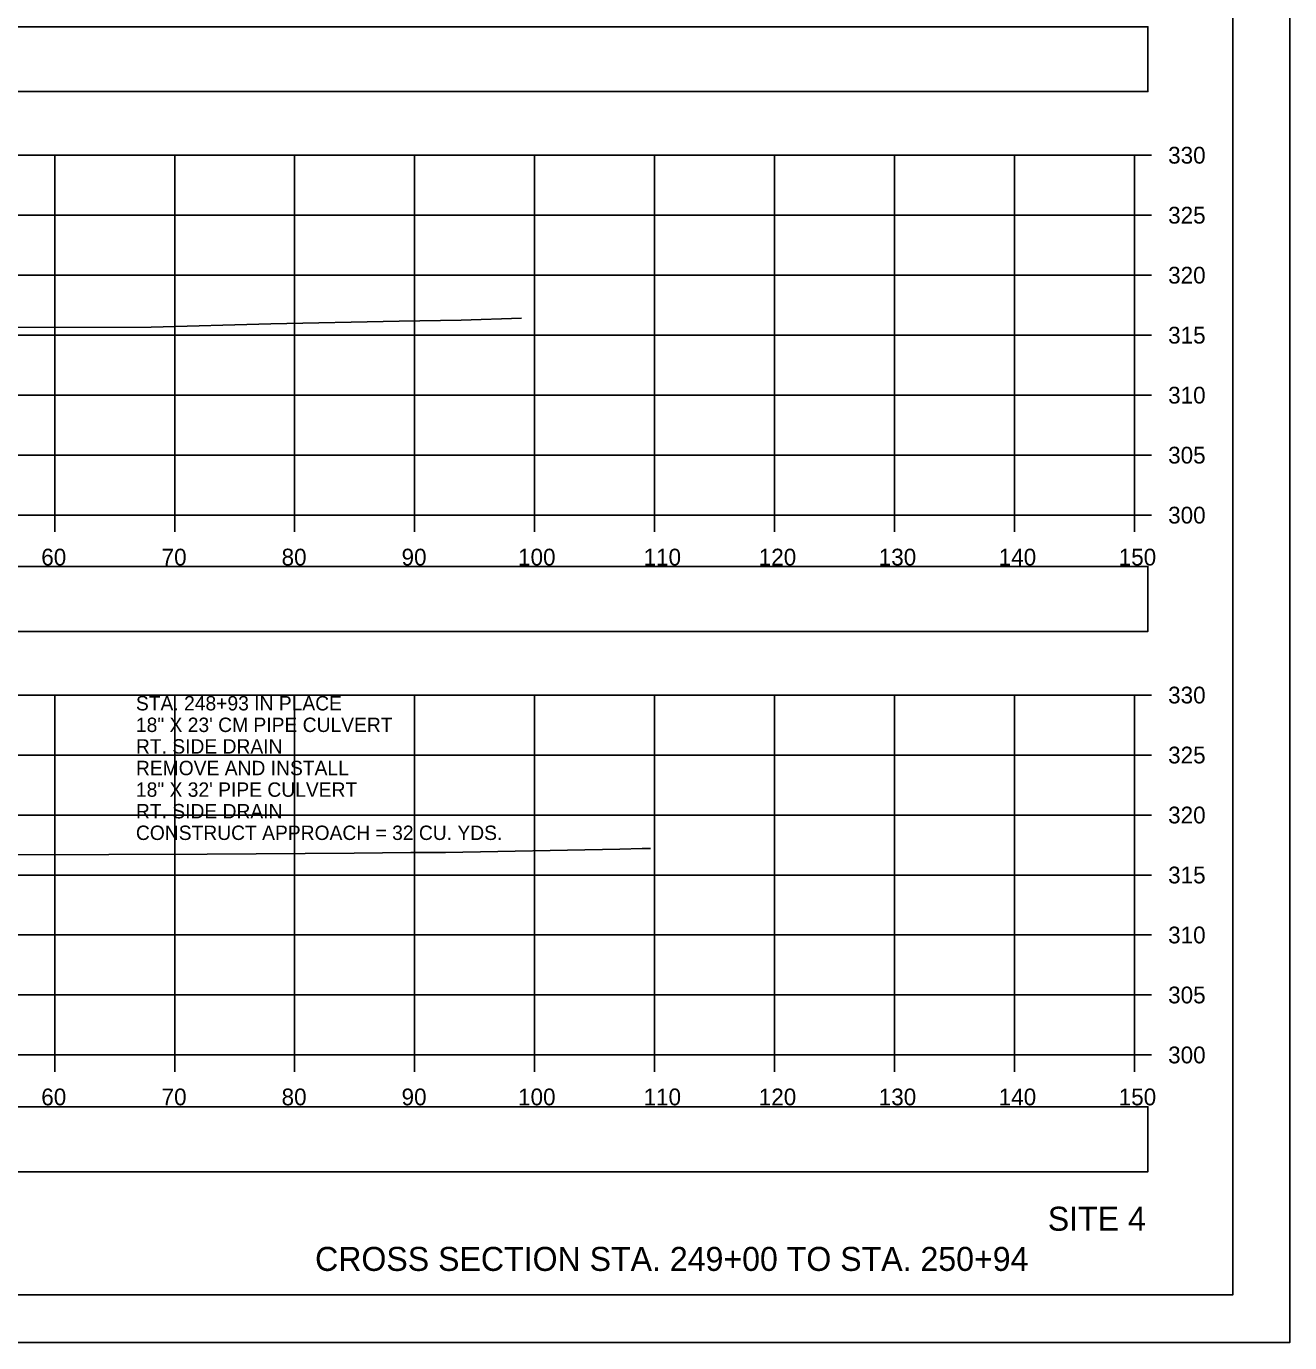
# Model space of a CAD drawing. Extents: x 1376273 to 1384221, y 378927 to 384592.
# Drawn here: x 1380615.5 to 1380720.8, y 380965.2 to 381074.9 of the extents above; entities that cross this region are included whole.
import ezdxf

# ---------------------------------------------------------------- set-up
doc = ezdxf.new("R2010")
doc.units = 0
for name, color, linetype in [('R_Axis', 7, 'Continuous'), ('R_Axis Annot', 7, 'Continuous'), ('R_Border', 7, 'Continuous'), ('R_Draft', 7, 'Continuous'), ('R_Exist Surface', 7, 'Continuous'), ('R_Grid', 7, 'Continuous'), ('R_No Plot', 7, 'Continuous')]:
    doc.layers.add(name, color=color, linetype=linetype)

msp = doc.modelspace()

# ---------------------------------------------------------------- linework, layer by layer
at = {"layer": 'R_Axis'}
for p, q in [((1380707.84, 381034.17), (1380707.84, 381064.17)), ((1380709.24, 381064.17), (1380707.84, 381064.17)), ((1380709.24, 381059.17), (1380707.84, 381059.17)), ((1380709.24, 381054.17), (1380707.84, 381054.17)), ((1380709.24, 381049.17), (1380707.84, 381049.17)), ((1380709.24, 381044.17), (1380707.84, 381044.17)), ((1380709.24, 381039.17), (1380707.84, 381039.17)), ((1380407.84, 381034.17), (1380707.84, 381034.17)), ((1380617.84, 381032.77), (1380617.84, 381034.17)), ((1380627.84, 381032.77), (1380627.84, 381034.17)), ((1380637.84, 381032.77), (1380637.84, 381034.17)), ((1380647.84, 381032.77), (1380647.84, 381034.17)), ((1380657.84, 381032.77), (1380657.84, 381034.17)), ((1380667.84, 381032.77), (1380667.84, 381034.17)), ((1380677.84, 381032.77), (1380677.84, 381034.17)), ((1380687.84, 381032.77), (1380687.84, 381034.17)), ((1380697.84, 381032.77), (1380697.84, 381034.17)), ((1380707.84, 381032.77), (1380707.84, 381034.17)), ((1380709.24, 381034.17), (1380707.84, 381034.17)), ((1380707.84, 380989.17), (1380707.84, 381019.17)), ((1380709.24, 381019.17), (1380707.84, 381019.17)), ((1380709.24, 381014.17), (1380707.84, 381014.17)), ((1380709.24, 381009.17), (1380707.84, 381009.17)), ((1380709.24, 381004.17), (1380707.84, 381004.17)), ((1380709.24, 380999.17), (1380707.84, 380999.17)), ((1380709.24, 380994.17), (1380707.84, 380994.17)), ((1380407.84, 380989.17), (1380707.84, 380989.17)), ((1380617.84, 380987.77), (1380617.84, 380989.17)), ((1380627.84, 380987.77), (1380627.84, 380989.17)), ((1380637.84, 380987.77), (1380637.84, 380989.17)), ((1380647.84, 380987.77), (1380647.84, 380989.17)), ((1380657.84, 380987.77), (1380657.84, 380989.17)), ((1380667.84, 380987.77), (1380667.84, 380989.17)), ((1380677.84, 380987.77), (1380677.84, 380989.17)), ((1380687.84, 380987.77), (1380687.84, 380989.17)), ((1380697.84, 380987.77), (1380697.84, 380989.17)), ((1380707.84, 380987.77), (1380707.84, 380989.17)), ((1380709.24, 380989.17), (1380707.84, 380989.17))]:
    msp.add_line(p, q, dxfattribs=at)
at = {"layer": 'R_Axis Annot'}
for points in [[(1380407.27, 381069.47), (1380708.96, 381069.47), (1380708.96, 381074.88), (1380407.27, 381074.88)], [(1380407.27, 381024.48), (1380708.96, 381024.48), (1380708.96, 381029.89), (1380407.27, 381029.89)], [(1380407.27, 380979.44), (1380708.96, 380979.44), (1380708.96, 380984.85), (1380407.27, 380984.85)]]:
    msp.add_lwpolyline(points, close=True, dxfattribs=at)
at = {"layer": 'R_Border'}
for q in [(1380716.02, 381174.63), (1380399.84, 380969.17)]:
    msp.add_line((1380716.02, 380969.17), q, dxfattribs=at)
at = {"layer": 'R_Exist Surface'}
for points in [[(1380611.89, 381049.8), (1380625.88, 381049.83), (1380635.85, 381050.12), (1380646.55, 381050.33), (1380651.73, 381050.43), (1380656.74, 381050.58)], [(1380611.09, 381005.86), (1380622.34, 381005.89), (1380630.56, 381005.9), (1380642.8, 381006), (1380647.52, 381006.04), (1380650.42, 381006.06), (1380664.95, 381006.33), (1380666.81, 381006.37), (1380667.49, 381006.39)]]:
    msp.add_lwpolyline(points, dxfattribs=at)
at = {"layer": 'R_Grid'}
for p, q in [((1380407.84, 381064.17), (1380707.84, 381064.17)), ((1380617.84, 381034.17), (1380617.84, 381064.17)), ((1380627.84, 381034.17), (1380627.84, 381064.17)), ((1380637.84, 381034.17), (1380637.84, 381064.17)), ((1380647.84, 381034.17), (1380647.84, 381064.17)), ((1380657.84, 381034.17), (1380657.84, 381064.17)), ((1380667.84, 381034.17), (1380667.84, 381064.17)), ((1380677.84, 381034.17), (1380677.84, 381064.17)), ((1380687.84, 381034.17), (1380687.84, 381064.17)), ((1380697.84, 381034.17), (1380697.84, 381064.17)), ((1380707.84, 381034.17), (1380707.84, 381064.17)), ((1380407.84, 381059.17), (1380707.84, 381059.17)), ((1380407.84, 381054.17), (1380707.84, 381054.17)), ((1380407.84, 381049.17), (1380707.84, 381049.17)), ((1380407.84, 381044.17), (1380707.84, 381044.17)), ((1380407.84, 381039.17), (1380707.84, 381039.17)), ((1380407.84, 381034.17), (1380707.84, 381034.17)), ((1380407.84, 381019.17), (1380707.84, 381019.17)), ((1380617.84, 380989.17), (1380617.84, 381019.17)), ((1380627.84, 380989.17), (1380627.84, 381019.17)), ((1380637.84, 380989.17), (1380637.84, 381019.17)), ((1380647.84, 380989.17), (1380647.84, 381019.17)), ((1380657.84, 380989.17), (1380657.84, 381019.17)), ((1380667.84, 380989.17), (1380667.84, 381019.17)), ((1380677.84, 380989.17), (1380677.84, 381019.17)), ((1380687.84, 380989.17), (1380687.84, 381019.17)), ((1380697.84, 380989.17), (1380697.84, 381019.17)), ((1380707.84, 380989.17), (1380707.84, 381019.17)), ((1380407.84, 381014.17), (1380707.84, 381014.17)), ((1380407.84, 381009.17), (1380707.84, 381009.17)), ((1380407.84, 381004.17), (1380707.84, 381004.17)), ((1380407.84, 380999.17), (1380707.84, 380999.17)), ((1380407.84, 380994.17), (1380707.84, 380994.17)), ((1380407.84, 380989.17), (1380707.84, 380989.17))]:
    msp.add_line(p, q, dxfattribs=at)
at = {"layer": 'R_No Plot'}
msp.add_line((1380387.44, 380965.19), (1380720.77, 380965.19), dxfattribs=at)
for points in [[(1380387.43, 381178.52), (1380720.77, 381178.52), (1380720.77, 380965.19), (1380387.43, 380965.19)], [(1380633.76, 381174.63), (1380633.76, 381164.75), (1380669.49, 381164.75), (1380669.49, 381161.83), (1380692.69, 381161.83), (1380692.69, 381137.5), (1380716.02, 381137.5), (1380716.02, 380969.17), (1380399.84, 380969.17), (1380399.84, 381174.63)]]:
    msp.add_lwpolyline(points, close=True, dxfattribs=at)

# ---------------------------------------------------------------- texts
at = {"layer": 'R_Axis Annot'}
for s, height, p in [('330', 1.4, (1380710.64, 381063.47)), ('325', 1.4, (1380710.64, 381058.47)), ('320', 1.4, (1380710.64, 381053.47)), ('315', 1.4, (1380710.64, 381048.47)), ('310', 1.4, (1380710.64, 381043.47)), ('305', 1.4, (1380710.64, 381038.47)), ('300', 1.4, (1380710.64, 381033.47)), ('60', 1.4, (1380616.72, 381029.97)), ('70', 1.4, (1380626.75, 381029.97)), ('80', 1.4, (1380636.75, 381029.97)), ('90', 1.4, (1380646.75, 381029.97)), ('100', 1.4, (1380656.46, 381029.97)), ('110', 1.4, (1380666.92, 381029.97)), ('120', 1.4, (1380676.52, 381029.97)), ('130', 1.4, (1380686.52, 381029.97)), ('140', 1.4, (1380696.52, 381029.97)), ('150', 1.4, (1380706.52, 381029.97)), ('330', 1.4, (1380710.64, 381018.47)), ('STA. 248+93 IN PLACE', 1.2, (1380624.61, 381017.89)), ('18" X 23\' CM PIPE CULVERT', 1.2, (1380624.61, 381016.09)), ('RT. SIDE DRAIN', 1.2, (1380624.61, 381014.29)), ('325', 1.4, (1380710.64, 381013.47)), ('REMOVE AND INSTALL', 1.2, (1380624.61, 381012.49)), ('18" X 32\' PIPE CULVERT', 1.2, (1380624.61, 381010.69)), ('RT. SIDE DRAIN', 1.2, (1380624.61, 381008.89)), ('320', 1.4, (1380710.64, 381008.47)), ('CONSTRUCT APPROACH = 32 CU. YDS.', 1.2, (1380624.61, 381007.09)), ('315', 1.4, (1380710.64, 381003.47)), ('310', 1.4, (1380710.64, 380998.47)), ('305', 1.4, (1380710.64, 380993.47)), ('300', 1.4, (1380710.64, 380988.47)), ('60', 1.4, (1380616.72, 380984.97)), ('70', 1.4, (1380626.75, 380984.97)), ('80', 1.4, (1380636.75, 380984.97)), ('90', 1.4, (1380646.75, 380984.97)), ('100', 1.4, (1380656.46, 380984.97)), ('110', 1.4, (1380666.92, 380984.97)), ('120', 1.4, (1380676.52, 380984.97)), ('130', 1.4, (1380686.52, 380984.97)), ('140', 1.4, (1380696.52, 380984.97)), ('150', 1.4, (1380706.52, 380984.97))]:
    msp.add_text(s, height=height, dxfattribs=at).set_placement(p)
at = {"layer": 'R_Draft'}
for s, p in [('SITE 4', (1380700.61, 380974.52)), ('CROSS SECTION STA. 249+00 TO STA. 250+94', (1380639.54, 380971.17))]:
    msp.add_text(s, height=2, dxfattribs=at).set_placement(p)

doc.saveas('drawing.dxf')
